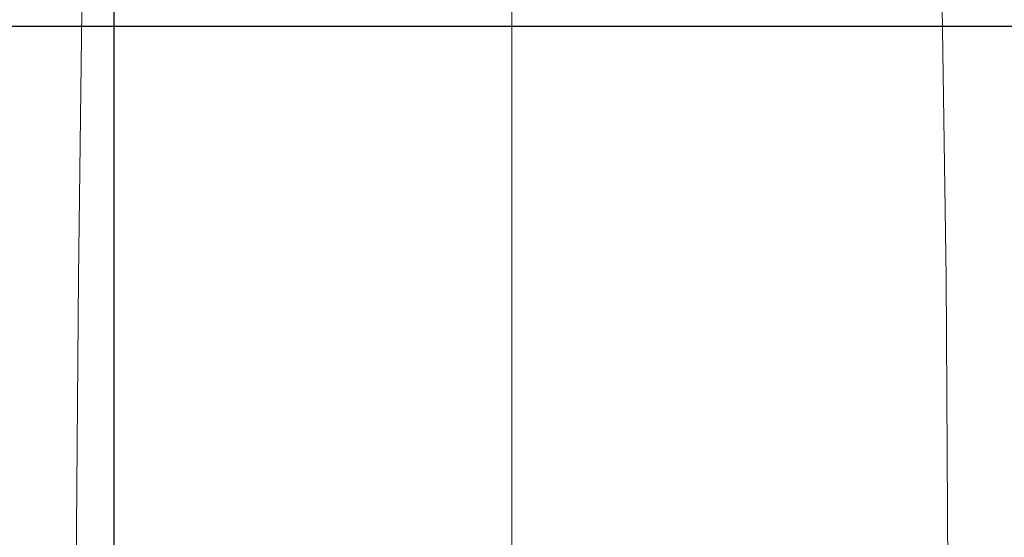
# Model space of a CAD drawing. Header units: millimetres. Extents: x 23192 to 177760, y -399809 to -79279.
# Tile 331 of 656: x 60958 to 60999, y -197775 to -197754. Entities that reach past the tile are written whole.
import ezdxf

# ---------------------------------------------------------------- set-up
doc = ezdxf.new("R2010")
doc.units = ezdxf.units.MM
doc.layers.get('0').update_dxf_attribs({"lineweight": 0})
doc.layers.add('!! 1_zabudowa GK', color=33, linetype='Continuous')
doc.layers.add('!! 2_wypos-sanitarne', color=240, linetype='Continuous', lineweight=9)
doc.layers.add('!! wymiary osi', color=250, linetype='Continuous', lineweight=9)
doc.styles.add('TXT', font='simplex.shx')
doc.dimstyles.new('DIM50', dxfattribs={"dimscale": 5, "dimtxt": 2.5, "dimasz": 1.5, "dimexe": 0, "dimexo": 0, "dimgap": 0.5, "dimtad": 1, "dimdec": 4, "dimrnd": 0.5, "dimdsep": 46, "dimtxsty": 'TXT', "dimblk1": 'TICK1', "dimblk2": 'TICK1', "dimsah": 1, "dimcen": 0, "dimse1": 1, "dimse2": 1, "dimclrd": 1, "dimclre": 7, "dimclrt": 9, "dimadec": 0, "dimazin": 0, "dimtfac": 1, "dimtdec": 4, "dimtmove": 2, "dimatfit": 3, "dimldrblk": 'TICK1', "dimfxl": 1, "dimtolj": 1, "dimarcsym": 0})

# ---------------------------------------------------------------- blocks, each defined once
blk = doc.blocks.new('A$C324a30b8')
for points in [[(0, 0.01049), (0, -0.71083)], [(0.17552, 0), (0.17692, -0.11958), (0.17797, -0.23916)], [(-0.17797, -0.23916), (-0.17727, -0.11958), (-0.17552, 0)]]:
    blk.add_lwpolyline(points)
blk = doc.blocks.new('TICK1')
at = {"color": 0}
for p, q in [((0, -1.4), (0, 1.4)), ((0, 0), (-1, 0))]:
    blk.add_line(p, q, dxfattribs=at)
at = {"color": 2}
blk.add_line((-1, -1), (1, 1), dxfattribs=at)
blk = doc.blocks.new('*D2859')
at = {"layer": '!! wymiary osi', "color": 1, "lineweight": -2, "transparency": 16777216}
blk.add_line((60962.202, -197742.128), (60962.202, -198008.628), dxfattribs=at)
at = {"layer": 'DEFPOINTS', "color": 0, "transparency": 16777216}
for p in [(60923.668, -197734.628), (60923.668, -198016.128), (60962.202, -198016.128)]:
    blk.add_point(p, dxfattribs=at)
at = {"layer": '!! wymiary osi', "color": 1, "lineweight": -2, "transparency": 16777216, "xscale": 7.5, "yscale": 7.5, "zscale": 7.5}
for p, rotation in [((60962.202, -197734.628), 90), ((60962.202, -198016.128), 270)]:
    blk.add_blockref('TICK1', p, dxfattribs=dict(at, rotation=rotation))
at = {"layer": '!! wymiary osi', "color": 9, "transparency": 16777216, "insert": (60953.452, -197875.378), "char_height": 12.5, "attachment_point": 5, "rotation": 90, "style": 'TXT'}
blk.add_mtext('\\A1;281.5', dxfattribs=at)

msp = doc.modelspace()

# ---------------------------------------------------------------- linework, layer by layer
at = {"layer": '!! 1_zabudowa GK'}
msp.add_lwpolyline([(61135.43682, -197754.62813), (60824.56735, -197754.62813)], dxfattribs=at)

# ---------------------------------------------------------------- block references
at = {"layer": '!! 2_wypos-sanitarne', "xscale": -100, "yscale": 100, "zscale": 100}
msp.add_blockref('A$C324a30b8', (60978.45602, -197752.90718), dxfattribs=at)

# ---------------------------------------------------------------- dimensions: what is measured, and where the dimension line sits
at = {"layer": '!! wymiary osi'}
dim = msp.add_linear_dim(base=(60962.20158, -198016.12813), p1=(60923.66831, -197734.62813), p2=(60923.66831, -198016.12813), angle=90, dimstyle='DIM50', dxfattribs=at)
dim.commit()
dim.dimension.update_dxf_attribs({"geometry": '*D2859', "text_midpoint": (60953.45158, -197875.37813)})

doc.saveas('drawing.dxf')
